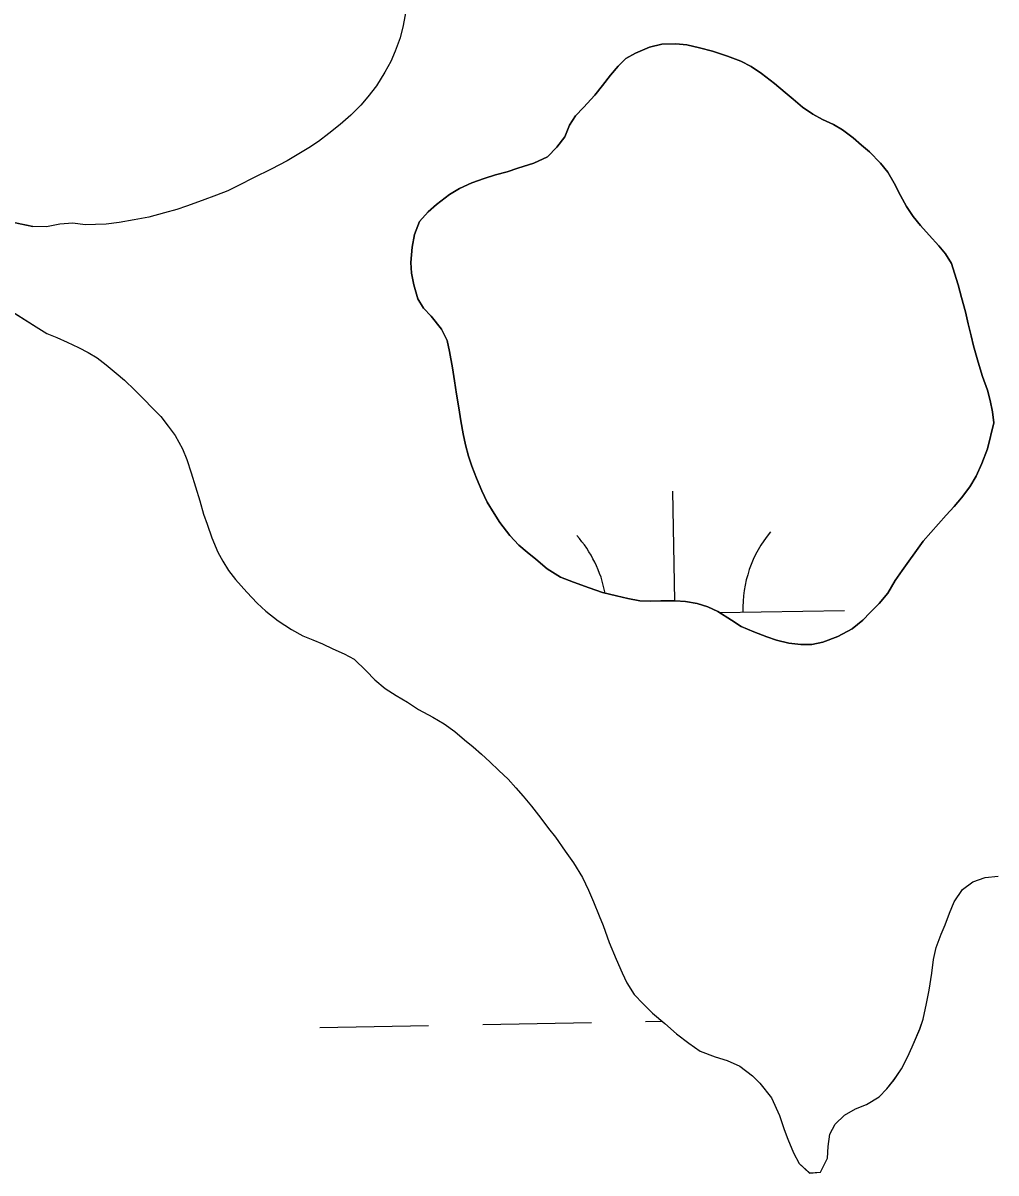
# Model space of a CAD drawing. Extents: x 3925854 to 3964121, y 224593 to 250589.
# Drawn here: x 3933544 to 3933830.7, y 230462.4 to 230801.3 of the extents above; entities that cross this region are included whole.
import ezdxf

# ---------------------------------------------------------------- set-up
doc = ezdxf.new("R2010")
doc.units = 0
doc.layers.add('V-TOPO-SHOR', color=7, linetype='Continuous')
doc.layers.add('V-WETL-SWMP', color=7, linetype='Continuous')

msp = doc.modelspace()

# ---------------------------------------------------------------- linework, layer by layer
at = {"layer": 'V-TOPO-SHOR'}
for points in [[(3933656.838, 230804.743), (3933656.049, 230800.571), (3933655.177, 230796.924), (3933653.694, 230793.016), (3933652.387, 230789.977), (3933650.645, 230786.849), (3933648.119, 230782.77), (3933645.594, 230779.559), (3933643.507, 230777.128), (3933640.634, 230774.09)], [(3933830.121, 230683.452), (3933829.691, 230686.667), (3933829.003, 230690.057), (3933828.225, 230693.096), (3933826.752, 230697.094), (3933825.456, 230701.352), (3933824.159, 230706.132), (3933823.381, 230709.085), (3933822.517, 230712.648), (3933821.741, 230716.21), (3933820.53, 230720.382), (3933819.578, 230724.117), (3933818.542, 230727.593), (3933817.589, 230730.46), (3933815.857, 230733.241), (3933813.862, 230735.59), (3933810.999, 230738.721), (3933808.484, 230741.591), (3933806.315, 230744.286), (3933804.322, 230747.241), (3933802.59, 230750.459), (3933800.683, 230754.108), (3933798.862, 230757.326), (3933796.696, 230760.021), (3933793.486, 230763.324), (3933791.144, 230765.325), (3933788.627, 230767.5), (3933785.503, 230769.763), (3933782.812, 230771.418), (3933779.601, 230772.899), (3933776.738, 230774.465), (3933773.699, 230776.466), (3933770.924, 230778.815), (3933768.581, 230780.816), (3933765.458, 230783.427), (3933761.638, 230786.385), (3933758.603, 230788.474), (3933755.564, 230790.04), (3933751.656, 230791.523), (3933747.142, 230793.006), (3933743.323, 230793.966), (3933739.587, 230794.839), (3933736.374, 230795.191), (3933732.292, 230795.023), (3933728.643, 230794.159), (3933724.471, 230792.426), (3933721.69, 230790.868), (3933719.429, 230788.613), (3933717.166, 230785.922), (3933714.817, 230782.885), (3933712.468, 230780.021), (3933709.162, 230776.378), (3933706.813, 230773.949), (3933705.072, 230771.172), (3933703.68, 230767.701), (3933701.331, 230764.664), (3933698.547, 230761.886), (3933694.55, 230759.982), (3933689.77, 230758.511), (3933686.64, 230757.473), (3933683.253, 230756.523), (3933679.863, 230755.484), (3933676.302, 230754.186), (3933672.65, 230752.539), (3933669.695, 230750.721), (3933665.869, 230747.772), (3933663.346, 230745.605), (3933660.825, 230742.828), (3933659.342, 230738.92), (3933658.642, 230735.187), (3933658.29, 230730.757), (3933658.46, 230727.544), (3933659.15, 230724.154), (3933660.36, 230719.984), (3933662.007, 230717.289), (3933664.262, 230714.854), (3933667.297, 230711.028), (3933668.943, 230707.725), (3933669.722, 230704.512), (3933670.584, 230699.646), (3933671.186, 230695.822), (3933671.788, 230691.912), (3933672.39, 230687.917), (3933672.994, 230684.093), (3933673.685, 230680.186), (3933674.375, 230676.97), (3933675.239, 230673.669), (3933676.277, 230670.714), (3933677.662, 230667.15), (3933679.22, 230663.414), (3933680.781, 230660.111), (3933682.86, 230656.722), (3933684.506, 230654.112), (3933687.455, 230650.287), (3933690.144, 230647.418), (3933692.573, 230645.329), (3933695.09, 230643.242), (3933698.474, 230640.456), (3933702.379, 230637.933), (3933706.199, 230636.453), (3933710.801, 230634.796)], [(3933640.634, 230774.09), (3933637.417, 230771.401), (3933634.111, 230768.712), (3933631.068, 230766.369), (3933628.199, 230764.549), (3933625.241, 230762.728), (3933621.85, 230760.647), (3933617.154, 230758.22), (3933611.937, 230755.622), (3933607.678, 230753.455), (3933604.372, 230751.808), (3933600.983, 230750.51), (3933596.811, 230748.951), (3933592.203, 230747.307), (3933589.334, 230746.354), (3933585.682, 230745.316), (3933581.076, 230744.106), (3933576.73, 230743.241), (3933572.298, 230742.465), (3933568.475, 230742.037), (3933565.347, 230741.867), (3933562.304, 230741.783), (3933558.657, 230742.31), (3933554.833, 230742.056), (3933550.921, 230741.191), (3933546.846, 230741.31)], [(3933497.501, 230751.745), (3933546.846, 230741.31)], [(3933536.161, 230719.091), (3933547.841, 230711.741), (3933550.966, 230709.826), (3933553.918, 230708.606), (3933556.957, 230707.213), (3933560.342, 230705.642), (3933563.207, 230704.164), (3933565.812, 230702.597), (3933568.503, 230700.594), (3933571.453, 230698.071), (3933573.884, 230696.07), (3933576.921, 230693.11), (3933579.436, 230690.589), (3933582.387, 230687.544), (3933584.642, 230685.369), (3933586.81, 230682.5), (3933588.803, 230679.717), (3933590.97, 230675.805), (3933592.27, 230672.676), (3933593.569, 230668.764), (3933594.865, 230664.592), (3933596.076, 230660.508), (3933597.2, 230656.511), (3933598.238, 230653.555), (3933599.625, 230649.558), (3933601.443, 230645.386), (3933602.83, 230642.691), (3933604.563, 230639.908), (3933606.643, 230637.298), (3933609.941, 230633.559), (3933612.978, 230630.339), (3933615.581, 230627.99), (3933619.138, 230625.119), (3933623.132, 230622.508), (3933626.429, 230620.679), (3933629.382, 230619.458), (3933632.247, 230618.326), (3933635.287, 230616.845), (3933638.586, 230615.364), (3933641.537, 230613.796), (3933645.095, 230610.402), (3933647.698, 230607.707), (3933650.735, 230605.184), (3933653.946, 230603.095), (3933657.331, 230601.092), (3933660.543, 230599.003), (3933664.796, 230596.738), (3933668.096, 230594.735), (3933671.221, 230592.472), (3933674.084, 230590.037), (3933676.687, 230587.948), (3933679.118, 230585.773), (3933681.547, 230583.512), (3933684.238, 230580.989), (3933686.927, 230578.465), (3933689.27, 230575.854), (3933691.437, 230573.419), (3933693.866, 230570.464), (3933696.555, 230566.984), (3933698.895, 230563.853), (3933700.89, 230561.332), (3933703.751, 230557.244), (3933706.266, 230553.767), (3933708.867, 230549.421), (3933710.6, 230545.681), (3933712.158, 230542.292), (3933713.805, 230538.206), (3933714.929, 230535.339), (3933716.748, 230530.297), (3933718.827, 230525.428), (3933720.559, 230521.343), (3933721.946, 230518.387), (3933724.113, 230514.998), (3933726.716, 230512.213), (3933729.491, 230509.429), (3933733.136, 230506.384), (3933736.607, 230503.427), (3933740.253, 230500.641), (3933743.55, 230498.29), (3933747.98, 230496.636), (3933751.539, 230495.501), (3933755.273, 230493.844), (3933759.004, 230490.973), (3933761.173, 230488.8), (3933764.556, 230484.536), (3933766.895, 230479.322), (3933768.28, 230475.236), (3933769.404, 230472.369), (3933771.051, 230468.283), (3933772.697, 230465.154), (3933775.82, 230462.368), (3933779.036, 230462.627), (3933781.127, 230466.706), (3933781.305, 230470.182), (3933781.743, 230473.829), (3933783.312, 230476.78), (3933786.093, 230479.383), (3933789.311, 230481.29)], [(3933710.801, 230634.796), (3933714.794, 230633.487), (3933718.876, 230632.438), (3933722.261, 230631.652), (3933725.735, 230631.042), (3933728.776, 230630.864), (3933731.989, 230631.032), (3933736.159, 230631.027), (3933739.198, 230630.761), (3933742.671, 230630.237), (3933745.797, 230629.276), (3933748.748, 230627.884), (3933752.742, 230625.273), (3933755.605, 230623.444), (3933759.336, 230621.877), (3933763.158, 230620.394), (3933766.023, 230619.436), (3933769.668, 230618.475), (3933773.23, 230618.123), (3933776.443, 230618.119), (3933779.658, 230618.809), (3933784.09, 230620.454), (3933788.35, 230622.792), (3933791.479, 230625.307), (3933793.654, 230627.564), (3933796.352, 230630.253), (3933798.875, 230633.288), (3933801.05, 230637.022), (3933803.053, 230639.971), (3933805.054, 230642.662), (3933806.792, 230645.179), (3933809.318, 230648.562), (3933811.578, 230651.165), (3933813.753, 230653.682), (3933816.103, 230656.283), (3933818.364, 230658.8), (3933820.538, 230661.315), (3933823.062, 230664.615), (3933824.89, 230667.738), (3933826.545, 230671.471), (3933828.2, 230675.811), (3933830.121, 230683.452)], [(3933789.311, 230481.29), (3933792.528, 230482.588), (3933796.266, 230484.843), (3933798.615, 230487.184), (3933800.704, 230489.875), (3933802.879, 230493.086), (3933804.621, 230496.474), (3933806.014, 230499.599), (3933808.281, 230504.807), (3933809.24, 230507.674), (3933810.288, 230512.276), (3933811.077, 230516.272), (3933811.865, 230521.31), (3933812.303, 230525.306), (3933813.092, 230528.865), (3933814.573, 230532.775), (3933815.793, 230535.552), (3933817.014, 230538.939), (3933818.409, 230542.324), (3933820.846, 230545.884), (3933823.889, 230548.139), (3933827.539, 230549.437), (3933831.362, 230549.865)]]:
    msp.add_lwpolyline(points, dxfattribs=at)
at = {"layer": 'V-WETL-SWMP'}
for p, q in [((3933656.837, 230804.742), (3933656.05, 230800.572)), ((3933656.05, 230800.572), (3933655.176, 230796.924)), ((3933655.176, 230796.924), (3933653.694, 230793.016)), ((3933653.694, 230793.016), (3933652.387, 230789.976)), ((3933650.645, 230786.85), (3933648.119, 230782.77)), ((3933652.387, 230789.976), (3933650.645, 230786.85)), ((3933648.119, 230782.77), (3933645.595, 230779.558)), ((3933643.507, 230777.128), (3933640.635, 230774.091)), ((3933645.595, 230779.558), (3933643.507, 230777.128)), ((3933640.635, 230774.091), (3933637.417, 230771.401)), ((3933637.417, 230771.401), (3933634.112, 230768.712)), ((3933631.067, 230766.37), (3933628.198, 230764.549)), ((3933634.112, 230768.712), (3933631.067, 230766.37)), ((3933628.198, 230764.549), (3933625.241, 230762.729)), ((3933621.85, 230760.648), (3933617.154, 230758.221)), ((3933625.241, 230762.729), (3933621.85, 230760.648)), ((3933617.154, 230758.221), (3933611.938, 230755.621)), ((3933607.677, 230753.455), (3933604.373, 230751.808)), ((3933611.938, 230755.621), (3933607.677, 230753.455)), ((3933546.846, 230741.31), (3933497.501, 230751.744)), ((3933600.983, 230750.509), (3933596.81, 230748.951)), ((3933604.373, 230751.808), (3933600.983, 230750.509)), ((3933589.334, 230746.354), (3933585.683, 230745.316)), ((3933592.203, 230747.306), (3933589.334, 230746.354)), ((3933596.81, 230748.951), (3933592.203, 230747.306)), ((3933576.731, 230743.242), (3933572.298, 230742.466)), ((3933581.077, 230744.106), (3933576.731, 230743.242)), ((3933585.683, 230745.316), (3933581.077, 230744.106)), ((3933550.922, 230741.191), (3933546.846, 230741.31)), ((3933554.833, 230742.055), (3933550.922, 230741.191)), ((3933558.657, 230742.31), (3933554.833, 230742.055)), ((3933562.305, 230741.784), (3933558.657, 230742.31)), ((3933565.347, 230741.867), (3933562.305, 230741.784)), ((3933568.475, 230742.037), (3933565.347, 230741.867)), ((3933572.298, 230742.466), (3933568.475, 230742.037)), ((3933536.161, 230719.091), (3933547.841, 230711.741)), ((3933547.841, 230711.741), (3933550.966, 230709.826)), ((3933550.966, 230709.826), (3933553.918, 230708.606)), ((3933553.918, 230708.606), (3933556.957, 230707.212)), ((3933556.957, 230707.212), (3933560.343, 230705.643)), ((3933560.343, 230705.643), (3933563.208, 230704.163)), ((3933563.208, 230704.163), (3933565.812, 230702.596)), ((3933565.812, 230702.596), (3933568.503, 230700.594)), ((3933568.503, 230700.594), (3933571.453, 230698.071)), ((3933571.453, 230698.071), (3933573.883, 230696.069)), ((3933573.883, 230696.069), (3933576.92, 230693.111)), ((3933576.92, 230693.111), (3933579.436, 230690.589)), ((3933579.436, 230690.589), (3933582.386, 230687.544)), ((3933582.386, 230687.544), (3933584.641, 230685.369)), ((3933584.641, 230685.369), (3933586.81, 230682.5)), ((3933586.81, 230682.5), (3933588.804, 230679.717)), ((3933588.804, 230679.717), (3933590.971, 230675.805)), ((3933590.971, 230675.805), (3933592.27, 230672.676)), ((3933592.27, 230672.676), (3933593.568, 230668.764)), ((3933593.568, 230668.764), (3933594.865, 230664.593)), ((3933594.865, 230664.593), (3933596.076, 230660.508)), ((3933736.079, 230631.027), (3933735.492, 230663.279)), ((3933596.076, 230660.508), (3933597.2, 230656.51)), ((3933597.2, 230656.51), (3933598.239, 230653.555)), ((3933598.239, 230653.555), (3933599.624, 230649.557)), ((3933599.624, 230649.557), (3933601.443, 230645.385)), ((3933601.443, 230645.385), (3933602.829, 230642.69)), ((3933602.829, 230642.69), (3933604.563, 230639.907)), ((3933604.563, 230639.907), (3933606.644, 230637.298)), ((3933606.644, 230637.298), (3933609.941, 230633.558)), ((3933609.941, 230633.558), (3933612.977, 230630.34)), ((3933612.977, 230630.34), (3933615.58, 230627.991)), ((3933615.58, 230627.991), (3933619.138, 230625.119)), ((3933749.296, 230627.524), (3933786.139, 230628.194)), ((3933619.138, 230625.119), (3933623.131, 230622.508)), ((3933623.131, 230622.508), (3933626.43, 230620.679)), ((3933626.43, 230620.679), (3933629.382, 230619.459)), ((3933629.382, 230619.459), (3933632.248, 230618.326)), ((3933632.248, 230618.326), (3933635.286, 230616.845)), ((3933635.286, 230616.845), (3933638.586, 230615.364)), ((3933638.586, 230615.364), (3933641.537, 230613.796)), ((3933641.537, 230613.796), (3933645.095, 230610.403)), ((3933645.095, 230610.403), (3933647.697, 230607.707)), ((3933647.697, 230607.707), (3933650.735, 230605.183)), ((3933650.735, 230605.183), (3933653.946, 230603.094)), ((3933653.946, 230603.094), (3933657.332, 230601.091)), ((3933657.332, 230601.091), (3933660.543, 230599.002)), ((3933660.543, 230599.002), (3933664.797, 230596.738)), ((3933664.797, 230596.738), (3933668.096, 230594.735)), ((3933668.096, 230594.735), (3933671.221, 230592.472)), ((3933671.221, 230592.472), (3933674.084, 230590.036)), ((3933674.084, 230590.036), (3933676.688, 230587.948)), ((3933676.688, 230587.948), (3933679.117, 230585.773)), ((3933679.117, 230585.773), (3933681.547, 230583.511)), ((3933681.547, 230583.511), (3933684.237, 230580.988)), ((3933684.237, 230580.988), (3933686.926, 230578.465)), ((3933686.926, 230578.465), (3933689.269, 230575.855)), ((3933689.269, 230575.855), (3933691.437, 230573.42)), ((3933691.437, 230573.42), (3933693.866, 230570.463)), ((3933693.866, 230570.463), (3933696.554, 230566.985)), ((3933696.554, 230566.985), (3933698.896, 230563.854)), ((3933698.896, 230563.854), (3933700.891, 230561.332)), ((3933700.891, 230561.332), (3933703.752, 230557.245)), ((3933703.752, 230557.245), (3933706.267, 230553.767)), ((3933706.267, 230553.767), (3933708.868, 230549.42)), ((3933708.868, 230549.42), (3933710.6, 230545.682)), ((3933823.889, 230548.139), (3933827.539, 230549.437)), ((3933827.539, 230549.437), (3933831.362, 230549.866)), ((3933820.845, 230545.884), (3933823.889, 230548.139)), ((3933710.6, 230545.682), (3933712.159, 230542.291)), ((3933818.408, 230542.325), (3933820.845, 230545.884)), ((3933712.159, 230542.291), (3933713.805, 230538.206)), ((3933817.013, 230538.939), (3933818.408, 230542.325)), ((3933713.805, 230538.206), (3933714.93, 230535.338)), ((3933815.793, 230535.552), (3933817.013, 230538.939)), ((3933714.93, 230535.338), (3933716.748, 230530.297)), ((3933813.091, 230528.866), (3933814.573, 230532.774)), ((3933814.573, 230532.774), (3933815.793, 230535.552)), ((3933716.748, 230530.297), (3933718.827, 230525.429)), ((3933812.304, 230525.306), (3933813.091, 230528.866)), ((3933718.827, 230525.429), (3933720.559, 230521.343)), ((3933811.865, 230521.31), (3933812.304, 230525.306)), ((3933720.559, 230521.343), (3933721.945, 230518.388)), ((3933811.076, 230516.272), (3933811.865, 230521.31)), ((3933721.945, 230518.388), (3933724.112, 230514.997)), ((3933810.289, 230512.277), (3933811.076, 230516.272)), ((3933724.112, 230514.997), (3933726.715, 230512.213)), ((3933726.715, 230512.213), (3933729.491, 230509.43)), ((3933809.24, 230507.674), (3933810.289, 230512.277)), ((3933729.491, 230509.43), (3933733.136, 230506.384)), ((3933631.504, 230505.292), (3933663.498, 230505.873)), ((3933679.496, 230506.164), (3933711.49, 230506.746)), ((3933727.488, 230507.037), (3933732.251, 230507.124)), ((3933733.136, 230506.384), (3933736.607, 230503.426)), ((3933808.281, 230504.808), (3933809.24, 230507.674)), ((3933736.607, 230503.426), (3933740.252, 230500.641)), ((3933806.015, 230499.599), (3933808.281, 230504.808)), ((3933740.252, 230500.641), (3933743.55, 230498.291)), ((3933804.621, 230496.473), (3933806.015, 230499.599)), ((3933743.55, 230498.291), (3933747.979, 230496.635)), ((3933747.979, 230496.635), (3933751.539, 230495.501)), ((3933751.539, 230495.501), (3933755.273, 230493.845)), ((3933802.879, 230493.087), (3933804.621, 230496.473)), ((3933755.273, 230493.845), (3933759.004, 230490.973)), ((3933800.703, 230489.876), (3933802.879, 230493.087)), ((3933759.004, 230490.973), (3933761.173, 230488.799)), ((3933761.173, 230488.799), (3933764.556, 230484.537)), ((3933798.615, 230487.185), (3933800.703, 230489.876)), ((3933796.266, 230484.843), (3933798.615, 230487.185)), ((3933764.556, 230484.537), (3933766.895, 230479.322)), ((3933789.311, 230481.29), (3933792.527, 230482.589)), ((3933792.527, 230482.589), (3933796.266, 230484.843)), ((3933766.895, 230479.322), (3933768.279, 230475.237)), ((3933783.311, 230476.781), (3933786.094, 230479.383)), ((3933786.094, 230479.383), (3933789.311, 230481.29)), ((3933768.279, 230475.237), (3933769.405, 230472.368)), ((3933781.743, 230473.829), (3933783.311, 230476.781)), ((3933769.405, 230472.368), (3933771.05, 230468.283)), ((3933781.304, 230470.181), (3933781.743, 230473.829)), ((3933771.05, 230468.283), (3933772.697, 230465.153)), ((3933781.126, 230466.706), (3933781.304, 230470.181)), ((3933772.697, 230465.153), (3933775.821, 230462.369)), ((3933779.035, 230462.626), (3933781.126, 230466.706)), ((3933775.821, 230462.369), (3933779.035, 230462.626))]:
    msp.add_line(p, q, dxfattribs=at)
for points in [[(3933710.8, 230634.795), (3933706.199, 230636.452), (3933702.379, 230637.933), (3933698.473, 230640.457), (3933695.09, 230643.241), (3933692.573, 230645.329), (3933690.144, 230647.417), (3933687.455, 230650.287), (3933684.507, 230654.113), (3933682.86, 230656.721), (3933680.78, 230660.111), (3933679.221, 230663.414), (3933677.662, 230667.151), (3933676.277, 230670.714), (3933675.239, 230673.668), (3933674.375, 230676.97), (3933673.684, 230680.185), (3933672.994, 230684.094), (3933672.391, 230687.917), (3933671.789, 230691.913), (3933671.186, 230695.823), (3933670.583, 230699.645), (3933669.721, 230704.511), (3933668.943, 230707.726), (3933667.297, 230711.028), (3933664.262, 230714.854), (3933662.007, 230717.289), (3933660.36, 230719.984), (3933659.15, 230724.155), (3933658.459, 230727.543), (3933658.29, 230730.757), (3933658.643, 230735.187), (3933659.343, 230738.921), (3933660.825, 230742.827), (3933663.347, 230745.604), (3933665.869, 230747.772), (3933669.695, 230750.72), (3933672.65, 230752.54), (3933676.301, 230754.186), (3933679.863, 230755.484), (3933683.252, 230756.522), (3933686.641, 230757.473), (3933689.769, 230758.511), (3933694.549, 230759.981), (3933698.547, 230761.887), (3933701.33, 230764.663), (3933703.679, 230767.7), (3933705.073, 230771.172), (3933706.814, 230773.949), (3933709.163, 230776.378), (3933712.468, 230780.022), (3933714.817, 230782.885), (3933717.166, 230785.922), (3933719.428, 230788.612), (3933721.69, 230790.867), (3933724.471, 230792.427), (3933728.643, 230794.159), (3933732.292, 230795.023), (3933736.374, 230795.191), (3933739.588, 230794.839), (3933743.322, 230793.966), (3933747.142, 230793.005), (3933751.657, 230791.523), (3933755.564, 230790.041), (3933758.602, 230788.473), (3933761.639, 230786.385), (3933765.457, 230783.427), (3933768.58, 230780.817), (3933770.923, 230778.816), (3933773.699, 230776.467), (3933776.737, 230774.465), (3933779.601, 230772.898), (3933782.813, 230771.417), (3933785.503, 230769.763), (3933788.627, 230767.501), (3933791.143, 230765.326), (3933793.486, 230763.325), (3933796.695, 230760.02), (3933798.863, 230757.325), (3933800.683, 230754.109), (3933802.589, 230750.458), (3933804.322, 230747.242), (3933806.316, 230744.286), (3933808.484, 230741.59), (3933810.999, 230738.721), (3933813.861, 230735.59), (3933815.856, 230733.242), (3933817.59, 230730.46), (3933818.541, 230727.593), (3933819.579, 230724.117), (3933820.53, 230720.381), (3933821.74, 230716.21), (3933822.517, 230712.648), (3933823.381, 230709.085), (3933824.159, 230706.131), (3933825.455, 230701.352), (3933826.753, 230697.094), (3933828.224, 230693.097), (3933829.002, 230690.056), (3933829.692, 230686.667), (3933830.122, 230683.453)], [(3933830.122, 230683.453), (3933828.201, 230675.812), (3933826.545, 230671.471), (3933824.89, 230667.738), (3933823.062, 230664.614), (3933820.538, 230661.316), (3933818.364, 230658.8), (3933816.102, 230656.284), (3933813.753, 230653.682), (3933811.579, 230651.166), (3933809.317, 230648.563), (3933806.793, 230645.179), (3933805.053, 230642.662), (3933803.052, 230639.972), (3933801.05, 230637.021), (3933798.874, 230633.289), (3933796.351, 230630.253), (3933793.654, 230627.564), (3933791.48, 230625.308), (3933788.35, 230622.793), (3933784.09, 230620.454), (3933779.658, 230618.809), (3933776.444, 230618.119), (3933773.23, 230618.123), (3933769.669, 230618.475), (3933766.022, 230619.435), (3933763.157, 230620.394), (3933759.337, 230621.876), (3933755.605, 230623.444), (3933752.741, 230625.272), (3933748.748, 230627.883), (3933745.797, 230629.277), (3933742.671, 230630.237), (3933739.198, 230630.762), (3933736.158, 230631.027), (3933731.989, 230631.032), (3933728.775, 230630.863), (3933725.735, 230631.041), (3933722.261, 230631.653), (3933718.875, 230632.439), (3933714.794, 230633.487), (3933710.8, 230634.795)]]:
    msp.add_lwpolyline(points, dxfattribs=at)
for centre, start, end in [((3933791.372, 230628.764), 140.26988, 181.81353), ((3933680.905, 230626.756), 10.69337, 41.81354)]:
    msp.add_arc(centre, 35.246, start, end, dxfattribs=at)

doc.saveas('drawing.dxf')
